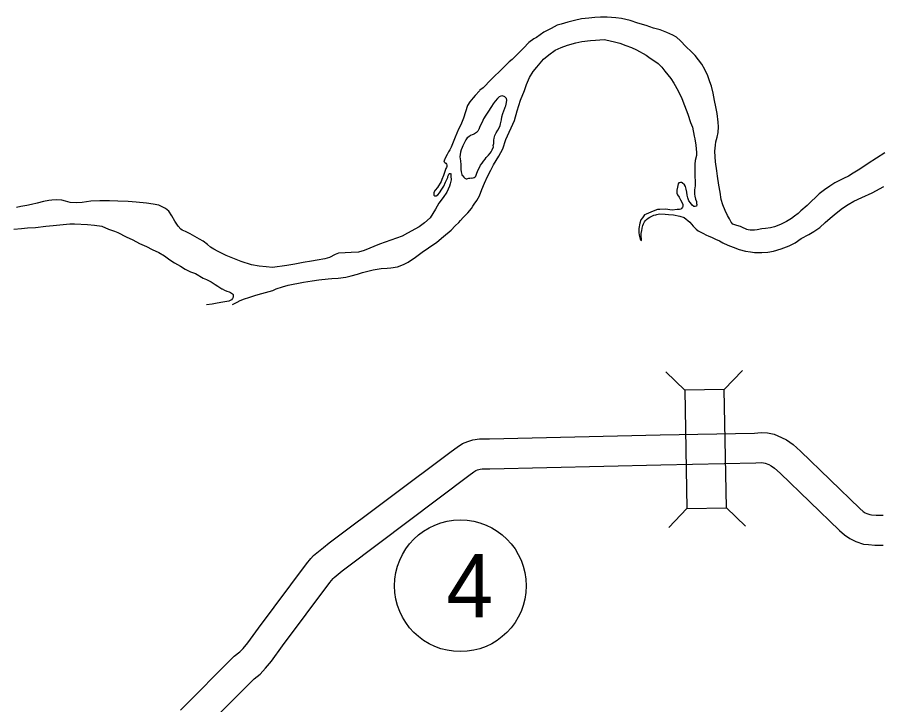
# Model space of a CAD drawing. Extents: x -939622 to -934222, y 1383701 to 1385301.
# Drawn here: x -936346.49 to -936320.48, y 1384806.2 to 1384826.86 of the extents above; entities that cross this region are included whole.
import ezdxf

# ---------------------------------------------------------------- set-up
doc = ezdxf.new("R2010")
doc.units = 0
for name, color, linetype in [('Level 10', 7, 'Continuous'), ('Level 20', 7, 'Continuous'), ('Level 27', 7, 'Continuous'), ('Level 9', 7, 'Continuous')]:
    doc.layers.add(name, color=color, linetype=linetype)

msp = doc.modelspace()

# ---------------------------------------------------------------- linework, layer by layer
at = {"layer": 'Level 10'}
for points in [[(-936341.587, 1384806.035), (-936339.969, 1384807.657), (-936339.804, 1384807.785), (-936339.705, 1384807.891), (-936339.565, 1384808.059), (-936339.246, 1384808.501), (-936337.803, 1384810.437), (-936337.668, 1384810.596), (-936337.588, 1384810.679), (-936337.292, 1384810.925), (-936337.118, 1384811.062), (-936333.456, 1384813.814), (-936333.276, 1384813.945), (-936333.111, 1384814.05), (-936332.954, 1384814.107), (-936332.797, 1384814.16), (-936332.6, 1384814.191), (-936332.302, 1384814.194), (-936327.171, 1384814.311), (-936324.338, 1384814.364), (-936324.138, 1384814.382), (-936323.947, 1384814.368), (-936323.74, 1384814.329), (-936323.524, 1384814.233), (-936323.375, 1384814.16), (-936323.17, 1384814.018), (-936322.95, 1384813.817), (-936321.168, 1384812.1), (-936321.064, 1384812.007), (-936321.011, 1384811.968), (-936320.957, 1384811.943), (-936320.869, 1384811.914), (-936320.815, 1384811.908), (-936320.676, 1384811.893), (-936320.467, 1384811.895)], [(-936340.922, 1384805.427), (-936339.372, 1384806.981), (-936339.195, 1384807.118), (-936339.03, 1384807.295), (-936338.854, 1384807.507), (-936338.52, 1384807.969), (-936337.098, 1384809.876), (-936336.999, 1384809.993), (-936336.973, 1384810.02), (-936336.726, 1384810.225), (-936336.57, 1384810.348), (-936332.92, 1384813.09), (-936332.769, 1384813.201), (-936332.71, 1384813.239), (-936332.658, 1384813.258), (-936332.583, 1384813.283), (-936332.523, 1384813.292), (-936332.287, 1384813.294), (-936327.153, 1384813.411), (-936324.29, 1384813.465), (-936324.131, 1384813.479), (-936324.063, 1384813.474), (-936324.011, 1384813.464), (-936323.906, 1384813.417), (-936323.831, 1384813.381), (-936323.732, 1384813.312), (-936323.566, 1384813.161), (-936321.78, 1384811.44), (-936321.633, 1384811.308), (-936321.473, 1384811.19), (-936321.29, 1384811.106), (-936321.058, 1384811.028), (-936320.907, 1384811.013), (-936320.722, 1384810.993), (-936320.464, 1384810.995)]]:
    msp.add_lwpolyline(points, dxfattribs=at)
at = {"layer": 'Level 20'}
for p, q in [((-936326.431, 1384815.657), (-936327.002, 1384816.206)), ((-936325.244, 1384815.679), (-936324.694, 1384816.25)), ((-936326.364, 1384812.094), (-936326.914, 1384811.523)), ((-936325.176, 1384812.116), (-936324.606, 1384811.567))]:
    msp.add_line(p, q, dxfattribs=at)
msp.add_lwpolyline([(-936326.431, 1384815.657), (-936326.364, 1384812.094), (-936325.176, 1384812.116), (-936325.244, 1384815.679)], close=True, dxfattribs=at)
at = {"layer": 'Level 27'}
msp.add_circle((-936333.174, 1384809.773), 1.98, dxfattribs=at)
at = {"layer": 'Level 9'}
for points in [[(-936325.289, 1384821.23), (-936325.335, 1384821.382), (-936325.371, 1384821.604), (-936325.407, 1384821.813), (-936325.448, 1384822.088), (-936325.47, 1384822.25), (-936325.505, 1384822.517), (-936325.521, 1384822.672), (-936325.523, 1384822.844), (-936325.507, 1384823.015), (-936325.495, 1384823.121), (-936325.454, 1384823.26), (-936325.431, 1384823.402), (-936325.42, 1384823.571), (-936325.43, 1384823.715), (-936325.459, 1384823.972), (-936325.494, 1384824.17), (-936325.541, 1384824.358), (-936325.58, 1384824.582), (-936325.628, 1384824.797), (-936325.674, 1384824.928), (-936325.742, 1384825.103), (-936325.828, 1384825.299), (-936325.922, 1384825.456), (-936326.013, 1384825.583), (-936326.121, 1384825.715), (-936326.232, 1384825.823), (-936326.398, 1384825.986), (-936326.556, 1384826.159), (-936326.679, 1384826.27), (-936326.785, 1384826.327), (-936326.967, 1384826.409), (-936327.172, 1384826.482), (-936327.372, 1384826.542), (-936327.595, 1384826.614), (-936327.843, 1384826.691), (-936328.072, 1384826.769), (-936328.335, 1384826.827), (-936328.506, 1384826.847), (-936328.761, 1384826.863), (-936328.967, 1384826.864), (-936329.137, 1384826.853), (-936329.311, 1384826.839), (-936329.532, 1384826.818), (-936329.74, 1384826.767), (-936329.948, 1384826.719), (-936330.15, 1384826.662), (-936330.269, 1384826.626), (-936330.445, 1384826.524), (-936330.543, 1384826.48), (-936330.67, 1384826.413), (-936330.778, 1384826.335), (-936330.89, 1384826.26), (-936330.969, 1384826.212), (-936331.119, 1384826.103), (-936331.273, 1384825.939), (-936331.433, 1384825.778), (-936331.623, 1384825.599), (-936331.704, 1384825.521), (-936331.856, 1384825.37), (-936331.981, 1384825.255), (-936332.174, 1384825.078), (-936332.302, 1384824.943), (-936332.438, 1384824.797), (-936332.491, 1384824.748), (-936332.587, 1384824.67), (-936332.599, 1384824.655), (-936332.727, 1384824.513), (-936332.793, 1384824.442), (-936332.843, 1384824.386), (-936332.886, 1384824.319), (-936332.964, 1384824.212), (-936333.085, 1384823.833), (-936333.166, 1384823.632), (-936333.228, 1384823.501), (-936333.329, 1384823.264), (-936333.394, 1384823.112), (-936333.449, 1384822.963), (-936333.469, 1384822.923), (-936333.489, 1384822.881), (-936333.529, 1384822.822), (-936333.572, 1384822.737), (-936333.612, 1384822.67), (-936333.654, 1384822.581), (-936333.668, 1384822.548), (-936333.664, 1384822.515), (-936333.646, 1384822.494), (-936333.609, 1384822.474), (-936333.588, 1384822.451), (-936333.581, 1384822.427), (-936333.586, 1384822.382), (-936333.594, 1384822.352), (-936333.608, 1384822.315), (-936333.686, 1384822.103), (-936333.733, 1384821.987), (-936333.756, 1384821.932), (-936333.861, 1384821.743), (-936333.931, 1384821.666), (-936333.977, 1384821.599), (-936333.976, 1384821.584), (-936333.972, 1384821.542)], [(-936340.019, 1384818.228), (-936339.883, 1384818.301), (-936339.795, 1384818.348), (-936339.661, 1384818.397), (-936339.534, 1384818.443), (-936339.323, 1384818.512), (-936339.142, 1384818.559), (-936338.812, 1384818.655), (-936338.712, 1384818.703), (-936338.525, 1384818.757), (-936338.35, 1384818.813), (-936337.885, 1384818.904), (-936337.629, 1384818.941), (-936337.426, 1384818.971), (-936337.152, 1384819.003), (-936337.035, 1384819.012), (-936336.85, 1384819.026), (-936336.62, 1384819.051), (-936336.457, 1384819.088), (-936336.27, 1384819.139), (-936336.121, 1384819.188), (-936335.794, 1384819.269), (-936335.553, 1384819.309), (-936335.38, 1384819.326), (-936335.269, 1384819.332), (-936335.067, 1384819.362), (-936334.889, 1384819.43), (-936334.741, 1384819.503), (-936334.524, 1384819.648), (-936334.327, 1384819.798), (-936334.131, 1384819.932), (-936333.887, 1384820.108), (-936333.679, 1384820.273), (-936333.451, 1384820.465), (-936333.329, 1384820.595), (-936333.224, 1384820.694), (-936333.172, 1384820.753), (-936333.088, 1384820.842), (-936332.948, 1384820.987), (-936332.841, 1384821.114), (-936332.798, 1384821.187), (-936332.761, 1384821.245), (-936332.68, 1384821.353), (-936332.597, 1384821.496), (-936332.525, 1384821.685), (-936332.449, 1384821.876), (-936332.356, 1384822.077), (-936332.263, 1384822.272), (-936332.177, 1384822.425), (-936332.02, 1384822.688), (-936331.9, 1384822.907), (-936331.809, 1384823.186), (-936331.547, 1384823.765), (-936331.469, 1384824.055), (-936331.37, 1384824.374), (-936331.249, 1384824.666), (-936331.191, 1384824.848), (-936331.095, 1384825.049), (-936330.99, 1384825.232), (-936330.877, 1384825.367), (-936330.68, 1384825.601), (-936330.519, 1384825.735), (-936330.322, 1384825.873), (-936330.148, 1384825.959), (-936329.958, 1384826.03), (-936329.7, 1384826.101), (-936329.524, 1384826.139), (-936329.262, 1384826.167), (-936329.112, 1384826.174), (-936328.853, 1384826.194), (-936328.714, 1384826.171), (-936328.503, 1384826.113), (-936328.383, 1384826.09), (-936328.201, 1384826.02), (-936328.032, 1384825.952), (-936327.883, 1384825.881), (-936327.594, 1384825.721), (-936327.472, 1384825.638), (-936327.365, 1384825.562), (-936327.228, 1384825.473), (-936327.12, 1384825.368), (-936327.03, 1384825.247), (-936326.853, 1384825.021), (-936326.762, 1384824.885), (-936326.624, 1384824.649), (-936326.519, 1384824.426), (-936326.435, 1384824.209), (-936326.338, 1384823.951), (-936326.259, 1384823.706), (-936326.201, 1384823.558), (-936326.146, 1384823.289), (-936326.132, 1384823.214), (-936326.093, 1384823.02), (-936326.081, 1384822.804), (-936326.082, 1384822.714), (-936326.116, 1384822.556), (-936326.128, 1384822.451), (-936326.128, 1384822.319), (-936326.127, 1384822.187), (-936326.127, 1384822.081), (-936326.114, 1384821.94)], [(-936332.158, 1384823.228), (-936332.136, 1384823.312), (-936332.097, 1384823.392), (-936332.045, 1384823.474), (-936332.005, 1384823.544), (-936331.98, 1384823.614), (-936331.967, 1384823.666), (-936331.943, 1384823.781), (-936331.93, 1384823.874), (-936331.9, 1384823.968), (-936331.87, 1384824.056), (-936331.836, 1384824.129), (-936331.825, 1384824.163), (-936331.811, 1384824.205), (-936331.784, 1384824.299), (-936331.774, 1384824.368), (-936331.787, 1384824.419), (-936331.803, 1384824.437), (-936331.836, 1384824.472), (-936331.855, 1384824.48), (-936331.888, 1384824.494), (-936331.918, 1384824.5), (-936331.954, 1384824.493), (-936332.013, 1384824.47), (-936332.063, 1384824.423), (-936332.129, 1384824.34), (-936332.187, 1384824.261), (-936332.244, 1384824.178), (-936332.35, 1384824.013), (-936332.405, 1384823.924), (-936332.476, 1384823.808), (-936332.519, 1384823.713), (-936332.567, 1384823.619), (-936332.595, 1384823.555), (-936332.62, 1384823.494), (-936332.626, 1384823.479), (-936332.649, 1384823.439), (-936332.663, 1384823.427), (-936332.695, 1384823.399), (-936332.725, 1384823.377), (-936332.748, 1384823.364), (-936332.787, 1384823.342), (-936332.819, 1384823.326), (-936332.869, 1384823.307), (-936332.925, 1384823.275), (-936332.966, 1384823.244), (-936333.007, 1384823.183), (-936333.041, 1384823.122), (-936333.069, 1384823.064), (-936333.097, 1384823.003), (-936333.117, 1384822.948), (-936333.151, 1384822.881), (-936333.173, 1384822.805), (-936333.183, 1384822.736), (-936333.19, 1384822.673), (-936333.185, 1384822.613), (-936333.171, 1384822.55)], [(-936333.171, 1384822.55), (-936333.165, 1384822.427), (-936333.163, 1384822.364), (-936333.161, 1384822.292), (-936333.156, 1384822.22), (-936333.146, 1384822.175), (-936333.133, 1384822.139), (-936333.123, 1384822.112), (-936333.105, 1384822.095), (-936333.074, 1384822.06), (-936333.056, 1384822.045), (-936333.04, 1384822.031), (-936333.022, 1384822.019), (-936333.001, 1384822.008), (-936332.977, 1384822.008), (-936332.953, 1384822.015), (-936332.923, 1384822.025), (-936332.893, 1384822.029), (-936332.861, 1384822.033), (-936332.84, 1384822.03), (-936332.792, 1384822.038), (-936332.762, 1384822.045), (-936332.733, 1384822.066), (-936332.712, 1384822.088), (-936332.704, 1384822.115), (-936332.685, 1384822.179), (-936332.64, 1384822.276), (-936332.6, 1384822.353), (-936332.566, 1384822.423), (-936332.523, 1384822.478), (-936332.483, 1384822.542), (-936332.433, 1384822.595), (-936332.396, 1384822.647), (-936332.332, 1384822.721), (-936332.28, 1384822.779), (-936332.245, 1384822.822), (-936332.22, 1384822.883), (-936332.183, 1384822.971), (-936332.185, 1384823.013), (-936332.174, 1384823.068), (-936332.173, 1384823.128), (-936332.168, 1384823.17), (-936332.158, 1384823.228)], [(-936320.42, 1384822.786), (-936320.67, 1384822.626), (-936320.923, 1384822.465), (-936321.17, 1384822.296), (-936321.364, 1384822.177), (-936321.514, 1384822.088), (-936321.656, 1384822.018), (-936321.801, 1384821.948), (-936321.916, 1384821.884), (-936322.075, 1384821.79), (-936322.233, 1384821.674), (-936322.386, 1384821.559), (-936322.514, 1384821.435), (-936322.607, 1384821.342), (-936322.677, 1384821.277), (-936322.75, 1384821.206), (-936322.937, 1384821.047), (-936323.027, 1384820.964), (-936323.133, 1384820.886), (-936323.221, 1384820.817), (-936323.374, 1384820.728), (-936323.554, 1384820.636), (-936323.734, 1384820.562), (-936323.85, 1384820.535), (-936324, 1384820.518), (-936324.116, 1384820.506), (-936324.25, 1384820.472), (-936324.339, 1384820.464), (-936324.465, 1384820.46), (-936324.522, 1384820.471), (-936324.565, 1384820.488), (-936324.601, 1384820.508), (-936324.677, 1384820.538), (-936324.753, 1384820.572), (-936324.861, 1384820.608), (-936324.922, 1384820.622), (-936324.985, 1384820.647), (-936325.034, 1384820.7), (-936325.085, 1384820.803), (-936325.142, 1384820.901), (-936325.221, 1384821.055), (-936325.289, 1384821.23)], [(-936333.972, 1384821.542), (-936333.969, 1384821.521), (-936333.95, 1384821.497), (-936333.932, 1384821.492), (-936333.902, 1384821.493), (-936333.855, 1384821.53), (-936333.806, 1384821.588), (-936333.734, 1384821.693), (-936333.677, 1384821.79), (-936333.617, 1384821.903), (-936333.603, 1384821.946), (-936333.561, 1384822.025), (-936333.552, 1384822.046), (-936333.547, 1384822.08), (-936333.539, 1384822.098), (-936333.53, 1384822.113), (-936333.519, 1384822.143), (-936333.508, 1384822.153), (-936333.499, 1384822.168), (-936333.481, 1384822.166), (-936333.463, 1384822.154), (-936333.457, 1384822.166), (-936333.464, 1384822.091), (-936333.455, 1384821.98), (-936333.484, 1384821.862), (-936333.506, 1384821.792), (-936333.585, 1384821.61), (-936333.694, 1384821.45), (-936333.824, 1384821.272), (-936333.918, 1384821.092), (-936334.087, 1384820.838), (-936334.25, 1384820.68), (-936334.409, 1384820.565), (-936334.766, 1384820.374), (-936334.928, 1384820.28), (-936335.607, 1384820.047), (-936336.062, 1384819.854), (-936336.237, 1384819.807), (-936336.459, 1384819.792), (-936336.638, 1384819.778), (-936336.835, 1384819.772), (-936336.942, 1384819.733), (-936337.11, 1384819.647), (-936337.244, 1384819.607), (-936337.476, 1384819.565), (-936337.652, 1384819.533), (-936337.896, 1384819.493), (-936338.146, 1384819.444), (-936338.39, 1384819.398), (-936338.826, 1384819.343), (-936339.009, 1384819.362), (-936339.222, 1384819.386), (-936339.456, 1384819.422), (-936339.765, 1384819.518), (-936340.016, 1384819.625), (-936340.21, 1384819.704), (-936340.453, 1384819.823), (-936340.589, 1384819.898), (-936340.684, 1384819.952), (-936340.776, 1384820.031), (-936340.907, 1384820.132), (-936341.017, 1384820.195), (-936341.151, 1384820.275), (-936341.3, 1384820.358), (-936341.436, 1384820.427), (-936341.536, 1384820.469), (-936341.573, 1384820.498), (-936341.656, 1384820.589), (-936341.759, 1384820.73), (-936341.848, 1384820.893), (-936341.938, 1384821.032), (-936342.033, 1384821.116), (-936342.243, 1384821.212), (-936342.411, 1384821.25), (-936342.613, 1384821.28), (-936342.916, 1384821.305), (-936343.162, 1384821.328), (-936343.471, 1384821.34), (-936343.722, 1384821.351), (-936344.013, 1384821.349), (-936344.285, 1384821.332), (-936344.541, 1384821.295), (-936344.717, 1384821.287), (-936344.906, 1384821.3), (-936345.048, 1384821.341), (-936345.156, 1384821.362), (-936345.31, 1384821.378), (-936345.456, 1384821.371), (-936345.54, 1384821.36), (-936345.709, 1384821.322), (-936345.893, 1384821.275), (-936346.069, 1384821.231), (-936346.209, 1384821.206), (-936346.381, 1384821.174), (-936346.515, 1384821.143)], [(-936326.114, 1384821.94), (-936326.119, 1384821.796), (-936326.134, 1384821.681), (-936326.136, 1384821.543), (-936326.131, 1384821.489), (-936326.108, 1384821.4), (-936326.079, 1384821.328), (-936326.08, 1384821.271), (-936326.07, 1384821.238), (-936326.078, 1384821.187), (-936326.116, 1384821.171), (-936326.155, 1384821.173), (-936326.207, 1384821.22), (-936326.26, 1384821.284), (-936326.304, 1384821.349), (-936326.342, 1384821.438), (-936326.362, 1384821.513), (-936326.371, 1384821.606), (-936326.386, 1384821.701), (-936326.412, 1384821.773), (-936326.443, 1384821.829), (-936326.508, 1384821.89), (-936326.523, 1384821.902), (-936326.556, 1384821.898), (-936326.606, 1384821.887), (-936326.626, 1384821.854), (-936326.634, 1384821.806), (-936326.645, 1384821.76), (-936326.666, 1384821.669), (-936326.671, 1384821.633), (-936326.667, 1384821.579), (-936326.644, 1384821.523), (-936326.6, 1384821.452), (-936326.559, 1384821.372), (-936326.518, 1384821.307), (-936326.489, 1384821.239), (-936326.486, 1384821.215), (-936326.485, 1384821.179), (-936326.502, 1384821.154), (-936326.519, 1384821.13), (-936326.548, 1384821.099), (-936326.59, 1384821.083), (-936326.656, 1384821.081), (-936326.808, 1384821.061), (-936327.012, 1384821.092), (-936327.18, 1384821.084), (-936327.251, 1384821.082), (-936327.379, 1384821.036), (-936327.45, 1384821.01), (-936327.589, 1384820.949), (-936327.636, 1384820.921), (-936327.705, 1384820.832), (-936327.751, 1384820.77), (-936327.779, 1384820.679), (-936327.813, 1384820.516), (-936327.809, 1384820.459), (-936327.812, 1384820.384), (-936327.805, 1384820.321), (-936327.788, 1384820.276), (-936327.771, 1384820.19), (-936327.746, 1384820.163), (-936327.731, 1384820.149), (-936327.729, 1384820.173), (-936327.744, 1384820.299), (-936327.737, 1384820.368), (-936327.725, 1384820.456), (-936327.711, 1384820.51), (-936327.706, 1384820.525), (-936327.687, 1384820.601), (-936327.667, 1384820.653), (-936327.639, 1384820.71), (-936327.607, 1384820.753), (-936327.581, 1384820.79), (-936327.526, 1384820.828), (-936327.482, 1384820.859), (-936327.402, 1384820.894), (-936327.36, 1384820.911), (-936327.304, 1384820.93), (-936327.274, 1384820.94), (-936327.194, 1384820.957), (-936327.017, 1384820.95), (-936326.924, 1384820.938), (-936326.771, 1384820.924), (-936326.575, 1384820.885), (-936326.452, 1384820.849), (-936326.277, 1384820.707), (-936326.227, 1384820.642), (-936326.178, 1384820.589), (-936326.085, 1384820.496), (-936326.03, 1384820.449), (-936325.951, 1384820.406), (-936325.869, 1384820.361), (-936325.796, 1384820.324), (-936325.708, 1384820.281), (-936325.627, 1384820.25), (-936325.511, 1384820.196), (-936325.39, 1384820.14), (-936325.284, 1384820.086), (-936325.135, 1384820.018), (-936324.972, 1384819.953), (-936324.793, 1384819.88)], [(-936324.793, 1384819.88), (-936324.603, 1384819.828), (-936324.45, 1384819.812), (-936324.333, 1384819.797), (-936324.111, 1384819.794), (-936323.938, 1384819.802), (-936323.765, 1384819.834), (-936323.533, 1384819.907), (-936323.294, 1384819.994), (-936323.116, 1384820.084), (-936322.929, 1384820.215), (-936322.699, 1384820.339), (-936322.548, 1384820.421), (-936322.369, 1384820.54), (-936322.206, 1384820.692), (-936322.063, 1384820.826), (-936321.878, 1384820.978), (-936321.691, 1384821.125), (-936321.52, 1384821.24), (-936321.35, 1384821.338), (-936321.104, 1384821.451), (-936320.794, 1384821.586), (-936320.449, 1384821.776)], [(-936346.596, 1384820.492), (-936346.369, 1384820.519), (-936346.184, 1384820.53), (-936345.942, 1384820.549), (-936345.632, 1384820.585), (-936345.414, 1384820.609), (-936345.109, 1384820.636), (-936344.909, 1384820.65), (-936344.777, 1384820.651), (-936344.382, 1384820.638), (-936344.169, 1384820.614), (-936343.952, 1384820.587), (-936343.749, 1384820.497), (-936343.571, 1384820.439), (-936343.471, 1384820.396), (-936343.222, 1384820.268), (-936343.022, 1384820.169), (-936342.821, 1384820.063), (-936342.612, 1384819.97), (-936342.439, 1384819.881), (-936342.233, 1384819.794), (-936342.065, 1384819.688), (-936341.943, 1384819.604), (-936341.815, 1384819.517), (-936341.769, 1384819.486), (-936341.584, 1384819.386), (-936341.447, 1384819.296), (-936341.283, 1384819.214), (-936341.131, 1384819.158), (-936340.903, 1384819.02), (-936340.806, 1384818.978), (-936340.661, 1384818.913), (-936340.542, 1384818.832), (-936340.462, 1384818.783), (-936340.346, 1384818.705), (-936340.337, 1384818.703), (-936340.267, 1384818.659), (-936340.198, 1384818.634), (-936340.122, 1384818.609), (-936340.08, 1384818.587), (-936340.022, 1384818.546), (-936340.006, 1384818.526), (-936339.999, 1384818.502), (-936339.999, 1384818.478), (-936340.007, 1384818.447), (-936340.021, 1384818.414), (-936340.056, 1384818.374), (-936340.132, 1384818.33), (-936340.311, 1384818.301), (-936340.481, 1384818.269), (-936340.636, 1384818.243), (-936340.806, 1384818.215)]]:
    msp.add_lwpolyline(points, dxfattribs=at)

# ---------------------------------------------------------------- texts
at = {"layer": 'Level 27'}
msp.add_text('4', height=1.901, dxfattribs=at).set_placement((-936333.599, 1384808.823))

doc.saveas('drawing.dxf')
